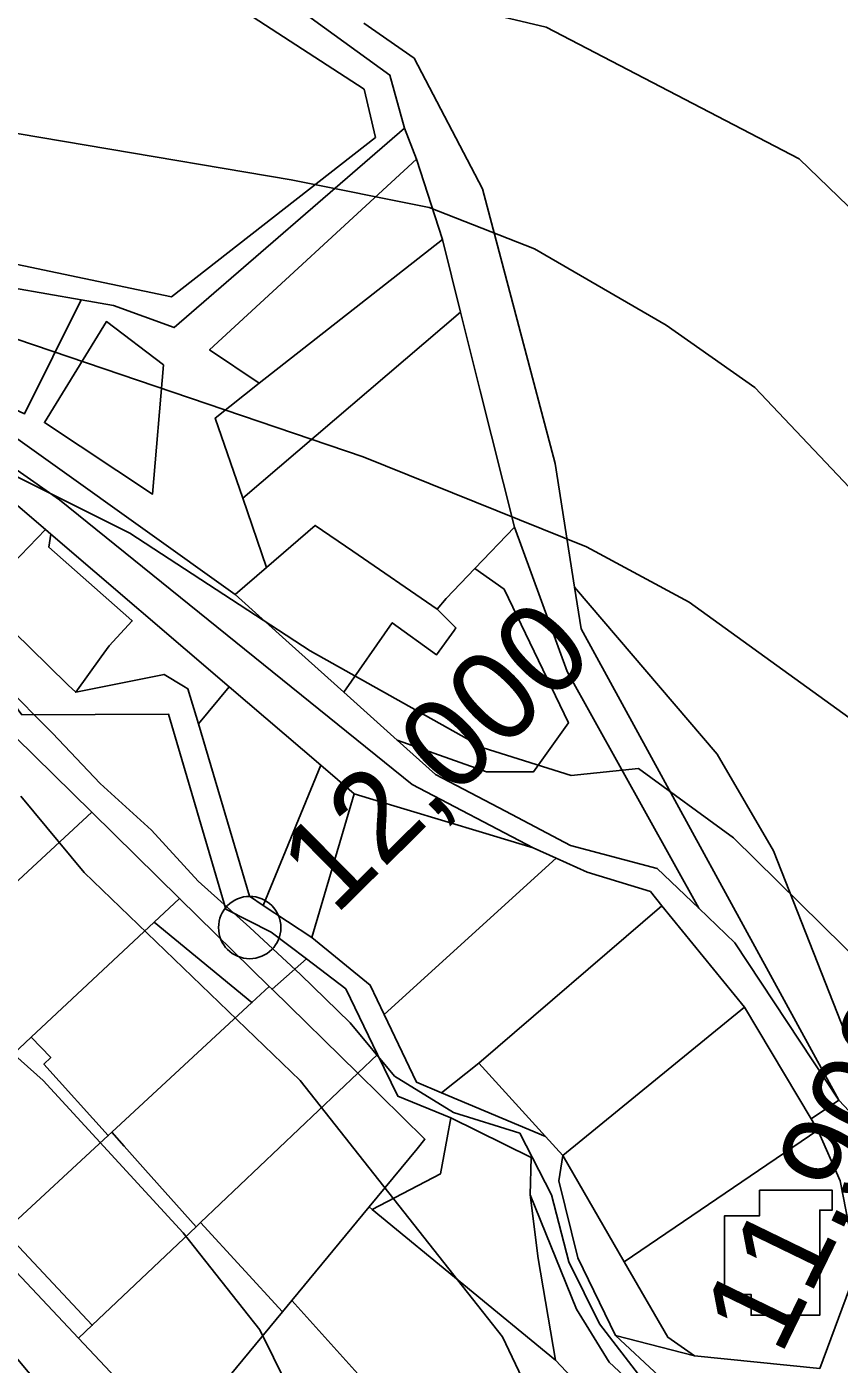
# Model space of a CAD drawing. Extents: x -510989 to -501240, y -1184665 to -1176089.
# Drawn here: x -509684.5 to -509567.2, y -1178972 to -1178778.9 of the extents above; entities that cross this region are included whole.
import ezdxf

# ---------------------------------------------------------------- set-up
doc = ezdxf.new("R2010")
doc.units = 0
for name, color, linetype in [('orna_puda', 7, 'Continuous'), ('ostatni_plocha_x_jina_plocha', 7, 'Continuous'), ('ostatni_plocha_x_manipulacni_plocha', 7, 'Continuous'), ('ostatni_plocha_x_neplodna_puda', 7, 'Continuous'), ('ostatni_plocha_x_ostatni_komunikace', 7, 'Continuous'), ('STAV_systematicke_odvodneni', 7, 'Continuous'), ('trasovani_toku', 7, 'Continuous'), ('trvaly_travni_porost', 7, 'Continuous'), ('vodni_plocha_x_vodni_tok_v_koryte_umelem', 7, 'Continuous'), ('vrstevnice_01', 7, 'Continuous'), ('vrstevnice_02', 7, 'Continuous'), ('zahrada', 7, 'Continuous'), ('zastavena_plocha_a_nadvori', 7, 'Continuous')]:
    doc.layers.add(name, color=color, linetype=linetype)

msp = doc.modelspace()

# ---------------------------------------------------------------- linework, layer by layer
at = {"layer": 'orna_puda'}
msp.add_lwpolyline([(-509652.84, -1178770.83), (-509632.06, -1178785.91), (-509629.95, -1178793.56), (-509663.21, -1178822.35), (-509671.92, -1178819.14), (-509676.62, -1178818.32), (-509716.28, -1178811.4), (-509733.55, -1178803.53), (-509745, -1178800.55), (-509753.46, -1178795.18), (-509763.27, -1178795.07), (-509780.47, -1178790.38), (-509792.83, -1178785.4), (-509812.54, -1178763.59)], dxfattribs=at)
for points in [[(-509628.25, -1178798.06), (-509624.49, -1178809.64), (-509650.92, -1178830.36), (-509658.08, -1178825.54)], [(-509624.49, -1178809.64), (-509621.87, -1178820.11), (-509653.28, -1178846.99), (-509657.26, -1178835.4), (-509650.92, -1178830.36)], [(-509716.28, -1178811.4), (-509676.62, -1178818.32), (-509684.79, -1178834.81), (-509719.18, -1178818.86)], [(-509664.75, -1178827.72), (-509666.31, -1178846.37), (-509681.9, -1178836.05), (-509672.96, -1178821.49)], [(-509621.87, -1178820.11), (-509619.02, -1178831.47), (-509614.09, -1178851.14), (-509619.8, -1178857.11), (-509623.95, -1178861.46), (-509625.24, -1178863.01), (-509637.41, -1178854.64), (-509642.85, -1178850.9), (-509649.85, -1178856.97), (-509653.28, -1178846.99)]]:
    msp.add_lwpolyline(points, close=True, dxfattribs=at)
at = {"layer": 'ostatni_plocha_x_jina_plocha'}
for points in [[(-509592.83, -1178905.8), (-509580.92, -1178920.45), (-509607.12, -1178941.83), (-509609.6, -1178939.11), (-509619.24, -1178928.53)], [(-509580.92, -1178920.45), (-509571.29, -1178936.57), (-509570.33, -1178938.18), (-509598.27, -1178957.17), (-509607.12, -1178941.83)]]:
    msp.add_lwpolyline(points, close=True, dxfattribs=at)
at = {"layer": 'ostatni_plocha_x_manipulacni_plocha'}
for points in [[(-509570.33, -1178938.18), (-509567.13, -1178945.5), (-509564.65, -1178958.06), (-509570.04, -1178972.58), (-509588.1, -1178970.78), (-509591.98, -1178968.07), (-509598.27, -1178957.17)], [(-509578.73, -1178946.86), (-509578.73, -1178950.55), (-509583.78, -1178950.55), (-509583.78, -1178961.89), (-509579.96, -1178961.89), (-509579.96, -1178964.9), (-509570.05, -1178964.9), (-509570.05, -1178952.12), (-509570.05, -1178949.72), (-509568.24, -1178949.72), (-509568.24, -1178946.86)]]:
    msp.add_lwpolyline(points, close=True, dxfattribs=at)
at = {"layer": 'ostatni_plocha_x_neplodna_puda'}
for points in [[(-509629.95, -1178793.56), (-509628.25, -1178798.06), (-509658.08, -1178825.54), (-509650.92, -1178830.36), (-509657.26, -1178835.4), (-509653.28, -1178846.99), (-509649.85, -1178856.97), (-509654.38, -1178860.89), (-509693.38, -1178833.02), (-509738.37, -1178816.9), (-509738.14, -1178816.24), (-509719.18, -1178818.86), (-509684.79, -1178834.81), (-509676.62, -1178818.32), (-509671.92, -1178819.14), (-509663.21, -1178822.35)], [(-509664.75, -1178827.72), (-509672.96, -1178821.49), (-509681.9, -1178836.05), (-509666.31, -1178846.37)], [(-509614.09, -1178851.14), (-509606.48, -1178871.97), (-509587.52, -1178906.14), (-509593.49, -1178900.4), (-509605.99, -1178897.09), (-509615.4, -1178892.15), (-509625.49, -1178886.85), (-509631.02, -1178881.88), (-509618.11, -1178886.45), (-509611.34, -1178886.45), (-509606.32, -1178879.38), (-509615.59, -1178860.09), (-509619.8, -1178857.11)], [(-509695.13, -1178872.62), (-509689.36, -1178872.62), (-509685.15, -1178878.25), (-509664.01, -1178878.13), (-509655.75, -1178906.31), (-509649.2, -1178909.59), (-509644.09, -1178913.48), (-509649.06, -1178917.86), (-509649.47, -1178917.46), (-509662.4, -1178904.75), (-509675.09, -1178892.3), (-509688.86, -1178878.77)], [(-509644.09, -1178913.48), (-509638.43, -1178917.79), (-509633.84, -1178927.26), (-509636.71, -1178929.98), (-509649.06, -1178917.86)], [(-509689.72, -1178954.7), (-509687.66, -1178952.8), (-509675, -1178966.35), (-509676.98, -1178968.23)]]:
    msp.add_lwpolyline(points, close=True, dxfattribs=at)
msp.add_lwpolyline([(-509698.09, -1178834.35), (-509679.73, -1178847.21), (-509628.83, -1178888.28), (-509611.41, -1178897.42), (-509618.7, -1178895.23), (-509635.01, -1178890.32), (-509637.2, -1178889.66), (-509642.05, -1178885.5), (-509655.26, -1178874.19), (-509680.98, -1178852.16), (-509681.77, -1178851.48), (-509691.11, -1178843.49)], dxfattribs=at)
at = {"layer": 'ostatni_plocha_x_ostatni_komunikace'}
for points in [[(-509635.85, -1178778.43), (-509628.57, -1178783.46), (-509618.72, -1178802.31), (-509608.22, -1178841.97), (-509605.41, -1178859.83), (-509604.46, -1178865.81), (-509567.3, -1178933.86), (-509582.32, -1178911.15), (-509587.52, -1178906.14), (-509606.48, -1178871.97), (-509614.09, -1178851.14), (-509619.02, -1178831.47), (-509621.87, -1178820.11), (-509624.49, -1178809.64), (-509628.25, -1178798.06), (-509629.95, -1178793.56), (-509632.06, -1178785.91), (-509652.84, -1178770.83)], [(-509693.38, -1178833.02), (-509654.38, -1178860.89), (-509646.61, -1178867.88), (-509638.73, -1178874.96), (-509631.02, -1178881.88), (-509625.49, -1178886.85), (-509615.4, -1178892.15), (-509605.99, -1178897.09), (-509593.49, -1178900.4), (-509587.52, -1178906.14), (-509582.32, -1178911.15), (-509567.3, -1178933.86), (-509571.29, -1178936.57), (-509580.92, -1178920.45), (-509592.83, -1178905.8), (-509594.49, -1178903.76), (-509603.59, -1178900.97), (-509608.08, -1178898.93), (-509611.41, -1178897.42), (-509628.83, -1178888.28), (-509679.73, -1178847.21), (-509698.09, -1178834.35)], [(-509567.13, -1178945.5), (-509570.33, -1178938.18), (-509571.29, -1178936.57), (-509567.3, -1178933.86), (-509555.31, -1178946.59)], [(-509689.72, -1178954.7), (-509676.98, -1178968.23), (-509663.2, -1178982.89), (-509666.24, -1178985.59), (-509647.99, -1179006.13), (-509635.21, -1179020.52), (-509634.67, -1179021.12), (-509635.46, -1179022.46), (-509635.52, -1179027.88), (-509639.96, -1179022.71), (-509643.82, -1179018.22), (-509643.89, -1179018.15), (-509644.59, -1179017.35), (-509655.53, -1179004.93), (-509655.63, -1179004.82), (-509670.08, -1178990.03), (-509698.48, -1178956.07)], [(-509561.55, -1178987.93), (-509570.01, -1178979.19), (-509593.22, -1178973.69), (-509599.53, -1178967.8), (-509588.1, -1178970.78), (-509570.04, -1178972.58), (-509564.65, -1178958.06)]]:
    msp.add_lwpolyline(points, dxfattribs=at)
msp.add_lwpolyline([(-509633.84, -1178927.26), (-509630.91, -1178933.3), (-509623.29, -1178936.39), (-509623.82, -1178939.29), (-509624.78, -1178944.51), (-509634.61, -1178949.63), (-509635.06, -1178949.26), (-509628.15, -1178940.89), (-509627.01, -1178939.51), (-509636.71, -1178929.98)], close=True, dxfattribs=at)
at = {"layer": 'STAV_systematicke_odvodneni'}
for p, q in [((-509635.76, -1178787.94), (-509657.14, -1178774.04)), ((-509634.16, -1178794.89), (-509635.76, -1178787.94)), ((-509663.56, -1178817.89), (-509634.16, -1178794.89)), ((-509699.37, -1178810.4), (-509663.56, -1178817.89))]:
    msp.add_line(p, q, dxfattribs=at)
at = {"layer": 'trasovani_toku'}
for p, q in [((-509680.74, -1178880.88), (-509687.8, -1178873.79)), ((-509673.87, -1178888.15), (-509680.74, -1178880.88)), ((-509666.47, -1178894.87), (-509673.87, -1178888.15)), ((-509659.72, -1178902.25), (-509666.47, -1178894.87)), ((-509652.29, -1178908.94), (-509659.72, -1178902.25)), ((-509644.94, -1178915.72), (-509652.29, -1178908.94)), ((-509637.78, -1178922.7), (-509644.94, -1178915.72)), ((-509631.38, -1178930.39), (-509637.78, -1178922.7)), ((-509622.87, -1178935.64), (-509631.38, -1178930.39)), ((-509613.33, -1178938.62), (-509622.87, -1178935.64)), ((-509608.75, -1178947.51), (-509613.33, -1178938.62)), ((-509606.27, -1178957.19), (-509608.75, -1178947.51)), ((-509601.83, -1178966.16), (-509606.27, -1178957.19)), ((-509595.7, -1178974.06), (-509601.83, -1178966.16))]:
    msp.add_line(p, q, dxfattribs=at)
msp.add_circle((-509652.29, -1178908.94), 4.5, dxfattribs=at)
at = {"layer": 'trvaly_travni_porost'}
msp.add_lwpolyline([(-509373.5, -1178770.26), (-509373.3, -1178790.84), (-509372.33, -1178796.44), (-509436.69, -1178847.85), (-509477.74, -1178885), (-509504.95, -1178907.46), (-509554.87, -1178946.25), (-509555.85, -1178941.14), (-509562.14, -1178932.28), (-509566.44, -1178924.06), (-509569.79, -1178915.5), (-509576.71, -1178897.88), (-509584.84, -1178883.94), (-509605.41, -1178859.83), (-509608.22, -1178841.97), (-509618.72, -1178802.31), (-509628.57, -1178783.46), (-509635.85, -1178778.43)], dxfattribs=at)
for points in [[(-509604.46, -1178865.81), (-509605.41, -1178859.83), (-509584.84, -1178883.94), (-509576.71, -1178897.88), (-509569.79, -1178915.5), (-509566.44, -1178924.06), (-509562.14, -1178932.28), (-509555.85, -1178941.14), (-509554.87, -1178946.25), (-509555.31, -1178946.59), (-509567.3, -1178933.86)], [(-509642.05, -1178885.5), (-509637.2, -1178889.66), (-509643.34, -1178910.36), (-509650.34, -1178905.75)], [(-509623.29, -1178936.39), (-509611.67, -1178942.11), (-509611.82, -1178947.5), (-509610.69, -1178956.72), (-509608.16, -1178971.4), (-509634.61, -1178949.63), (-509624.78, -1178944.51), (-509623.82, -1178939.29)], [(-509611.82, -1178947.5), (-509605.13, -1178964.01), (-509600.45, -1178971.67), (-509596.26, -1178975.59), (-509579.53, -1178980.7), (-509572.63, -1178982.01), (-509570.25, -1178984.4), (-509571.67, -1178985.73), (-509571.77, -1178984.91), (-509577.35, -1178985.57), (-509577.11, -1178987.62), (-509592.93, -1178987.62), (-509608.16, -1178971.4), (-509610.69, -1178956.72)]]:
    msp.add_lwpolyline(points, close=True, dxfattribs=at)
at = {"layer": 'vodni_plocha_x_vodni_tok_v_koryte_umelem'}
for points in [[(-509691.31, -1178861.39), (-509681.36, -1178871.11), (-509678.46, -1178873.95), (-509677.39, -1178874.99), (-509664.65, -1178872.41), (-509661.86, -1178874.08), (-509661.21, -1178874.47), (-509659.7, -1178879.56), (-509652.34, -1178904.43), (-509650.34, -1178905.75), (-509643.34, -1178910.36), (-509634.91, -1178917.24), (-509632.89, -1178921.5), (-509628.24, -1178931.28), (-509624.62, -1178932.8), (-509609.6, -1178939.11), (-509607.12, -1178941.83), (-509607.68, -1178945.49), (-509604.96, -1178956.6), (-509599.53, -1178967.8), (-509593.22, -1178973.69), (-509570.01, -1178979.19), (-509561.55, -1178987.93)], [(-509564.96, -1178989.69), (-509570.25, -1178984.4), (-509572.63, -1178982.01), (-509579.53, -1178980.7), (-509596.26, -1178975.59), (-509600.45, -1178971.67), (-509605.13, -1178964.01), (-509611.82, -1178947.5), (-509611.67, -1178942.11), (-509623.29, -1178936.39), (-509630.91, -1178933.3), (-509633.84, -1178927.26), (-509638.43, -1178917.79), (-509644.09, -1178913.48), (-509649.2, -1178909.59), (-509655.75, -1178906.31), (-509664.01, -1178878.13), (-509685.15, -1178878.25)]]:
    msp.add_lwpolyline(points, dxfattribs=at)
at = {"layer": 'vrstevnice_01'}
for points in [[(-509551.5, -1178889), (-509588.91, -1178862), (-509603.69, -1178854), (-509635.91, -1178841), (-509685.91, -1178824), (-509709.91, -1178820), (-509752.31, -1178818), (-509787.31, -1178811), (-509800.19, -1178807), (-509815.5, -1178799), (-509829.31, -1178786), (-509847, -1178765)], [(-509294.31, -1179057), (-509324.09, -1179058), (-509343.31, -1179053), (-509353.81, -1179048), (-509384.31, -1179027), (-509394.5, -1179018), (-509410.91, -1178997), (-509416.5, -1178986), (-509418.19, -1178970), (-509416, -1178918), (-509419.19, -1178915), (-509446.31, -1178916), (-509460.31, -1178913), (-509474.5, -1178906), (-509487.81, -1178895), (-509541.09, -1178835), (-509557.5, -1178813), (-509573, -1178798), (-509609.5, -1178779), (-509630.5, -1178774)], [(-509698.91, -1178916), (-509682.09, -1178931), (-509661.91, -1178953), (-509650.81, -1178967), (-509644.91, -1178979), (-509638.31, -1179011), (-509644.31, -1179022), (-509643.09, -1179035), (-509640.31, -1179041), (-509629.41, -1179051), (-509623, -1179059), (-509616.59, -1179074), (-509613.19, -1179088)]]:
    msp.add_lwpolyline(points, dxfattribs=at)
at = {"layer": 'vrstevnice_02'}
for points in [[(-509562.41, -1178849), (-509579.41, -1178831), (-509592.19, -1178822), (-509611.19, -1178811), (-509626.41, -1178805), (-509646.31, -1178801), (-509705.5, -1178791), (-509760.69, -1178787), (-509793.41, -1178780), (-509807.69, -1178771)], [(-509687.59, -1178843), (-509669.59, -1178852), (-509643.59, -1178869), (-509618.59, -1178883), (-509605.91, -1178887), (-509596.19, -1178886), (-509582.5, -1178896), (-509560.19, -1178918)], [(-509590, -1179091), (-509586.5, -1179079), (-509580.91, -1179066), (-509582.81, -1179046), (-509587.31, -1179028), (-509615.81, -1178968), (-509645, -1178931), (-509676.19, -1178901), (-509685.31, -1178890)]]:
    msp.add_lwpolyline(points, dxfattribs=at)
at = {"layer": 'zahrada'}
for points in [[(-509707.51, -1178833.95), (-509691.11, -1178843.49), (-509681.77, -1178851.48), (-509688.99, -1178858.98), (-509691.31, -1178861.39), (-509709.43, -1178843.69), (-509713.32, -1178839.9), (-509712.17, -1178838.72)], [(-509619.8, -1178857.11), (-509615.59, -1178860.09), (-509606.32, -1178879.38), (-509611.34, -1178886.45), (-509618.11, -1178886.45), (-509631.02, -1178881.88), (-509638.73, -1178874.96), (-509631.73, -1178864.94), (-509625.32, -1178869.56), (-509622.79, -1178866.05), (-509622.53, -1178865.69), (-509625.24, -1178863.01), (-509623.95, -1178861.46)], [(-509655.26, -1178874.19), (-509642.05, -1178885.5), (-509650.34, -1178905.75), (-509652.34, -1178904.43), (-509659.7, -1178879.56)], [(-509688.86, -1178878.77), (-509675.09, -1178892.3), (-509698.19, -1178913.69), (-509704.74, -1178906.2), (-509703.3, -1178904.85), (-509707.91, -1178899.97), (-509709.13, -1178901.11), (-509710.51, -1178899.51)], [(-509675.09, -1178892.3), (-509662.4, -1178904.75), (-509666.06, -1178908.17), (-509683.81, -1178924.77), (-509689.9, -1178930.46), (-509696.13, -1178927.07), (-509702.27, -1178920.33), (-509703.68, -1178918.78), (-509698.19, -1178913.69)], [(-509608.08, -1178898.93), (-509603.59, -1178900.97), (-509594.49, -1178903.76), (-509592.83, -1178905.8), (-509619.24, -1178928.53), (-509624.62, -1178932.8), (-509628.24, -1178931.28), (-509632.89, -1178921.5)], [(-509662.4, -1178904.75), (-509649.47, -1178917.46), (-509651.98, -1178919.78), (-509666.06, -1178908.17)], [(-509666.06, -1178908.17), (-509651.98, -1178919.78), (-509672.2, -1178938.49), (-509672.71, -1178938.96), (-509681.99, -1178928.64), (-509681, -1178927.68), (-509683.81, -1178924.77)], [(-509649.47, -1178917.46), (-509649.06, -1178917.86), (-509636.71, -1178929.98), (-509659.38, -1178951.51), (-509660.02, -1178952.12), (-509667.32, -1178943.95), (-509670.39, -1178940.52), (-509672.2, -1178938.49), (-509651.98, -1178919.78)], [(-509636.71, -1178929.98), (-509627.01, -1178939.51), (-509628.15, -1178940.89), (-509635.06, -1178949.26), (-509646.23, -1178962.79), (-509647.55, -1178964.39), (-509659.38, -1178951.51)], [(-509619.24, -1178928.53), (-509609.6, -1178939.11), (-509624.62, -1178932.8)], [(-509607.68, -1178945.49), (-509607.12, -1178941.83), (-509598.27, -1178957.17), (-509591.98, -1178968.07), (-509588.1, -1178970.78), (-509599.53, -1178967.8), (-509604.96, -1178956.6)], [(-509634.61, -1178949.63), (-509608.16, -1178971.4), (-509592.93, -1178987.62), (-509577.11, -1178987.62), (-509575.12, -1178987.62), (-509574.58, -1178988.47), (-509580.76, -1178989.57), (-509581.27, -1178992.01), (-509584.64, -1178993.46), (-509585.21, -1178991.56), (-509592.65, -1178993.81), (-509604.6, -1178990.79), (-509609.35, -1178992.13), (-509612.28, -1178995.97), (-509630.13, -1178982.34), (-509635.84, -1178974.32), (-509646.23, -1178962.79), (-509635.06, -1178949.26)], [(-509646.23, -1178962.79), (-509635.84, -1178974.32), (-509630.13, -1178982.34), (-509642.69, -1178990.26), (-509638.49, -1178996.92), (-509637.75, -1178996.45), (-509636.2, -1178998.9), (-509641.28, -1179002.02), (-509647.99, -1179006.13), (-509666.24, -1178985.59), (-509663.2, -1178982.89), (-509661.73, -1178981.58), (-509647.55, -1178964.39)]]:
    msp.add_lwpolyline(points, close=True, dxfattribs=at)
at = {"layer": 'zastavena_plocha_a_nadvori'}
for points in [[(-509642.85, -1178850.9), (-509637.41, -1178854.64), (-509625.24, -1178863.01), (-509622.53, -1178865.69), (-509622.79, -1178866.05), (-509625.32, -1178869.56), (-509631.73, -1178864.94), (-509638.73, -1178874.96), (-509646.61, -1178867.88), (-509654.38, -1178860.89), (-509649.85, -1178856.97)], [(-509681.77, -1178851.48), (-509680.98, -1178852.16), (-509681.29, -1178854.04), (-509669.75, -1178864.23), (-509669.23, -1178864.69), (-509672.59, -1178868.3), (-509673.71, -1178869.86), (-509677.39, -1178874.99), (-509678.46, -1178873.95), (-509681.36, -1178871.11), (-509691.31, -1178861.39), (-509688.99, -1178858.98)], [(-509680.98, -1178852.16), (-509655.26, -1178874.19), (-509659.7, -1178879.56), (-509661.21, -1178874.47), (-509661.86, -1178874.08), (-509664.65, -1178872.41), (-509677.39, -1178874.99), (-509673.71, -1178869.86), (-509672.59, -1178868.3), (-509669.23, -1178864.69), (-509669.75, -1178864.23), (-509681.29, -1178854.04)], [(-509637.2, -1178889.66), (-509635.01, -1178890.32), (-509618.7, -1178895.23), (-509611.41, -1178897.42), (-509608.08, -1178898.93), (-509632.89, -1178921.5), (-509634.91, -1178917.24), (-509643.34, -1178910.36)], [(-509681, -1178927.68), (-509681.99, -1178928.64), (-509672.71, -1178938.96), (-509687.66, -1178952.8), (-509689.72, -1178954.7), (-509701.93, -1178941.71), (-509697.96, -1178938), (-509689.9, -1178930.46), (-509683.81, -1178924.77)], [(-509672.71, -1178938.96), (-509672.2, -1178938.49), (-509670.39, -1178940.52), (-509667.32, -1178943.95), (-509660.02, -1178952.12), (-509675, -1178966.35), (-509687.66, -1178952.8)], [(-509578.73, -1178946.86), (-509568.24, -1178946.86), (-509568.24, -1178949.72), (-509570.05, -1178949.72), (-509570.05, -1178952.12), (-509570.05, -1178964.9), (-509579.96, -1178964.9), (-509579.96, -1178961.89), (-509583.78, -1178961.89), (-509583.78, -1178950.55), (-509578.73, -1178950.55)], [(-509659.38, -1178951.51), (-509647.55, -1178964.39), (-509661.73, -1178981.58), (-509663.2, -1178982.89), (-509676.98, -1178968.23), (-509675, -1178966.35), (-509660.02, -1178952.12)]]:
    msp.add_lwpolyline(points, close=True, dxfattribs=at)

# ---------------------------------------------------------------- texts
at = {"layer": 'trasovani_toku'}
for s, rotation, p in [('12,000', 44.673, (-509639.97, -1178907.34)), ('11,900', 64.103, (-509575.7, -1178970.94))]:
    msp.add_text(s, height=13, rotation=rotation, dxfattribs=at).set_placement(p)

doc.saveas('drawing.dxf')
